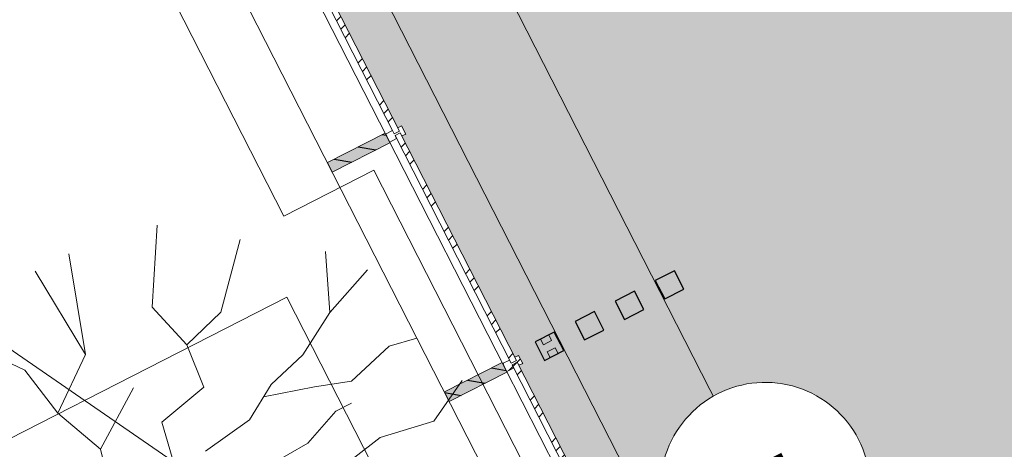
# Model space of a CAD drawing. Header units: metres. Extents: x 538891 to 1080079, y 6588829 to 13178720.
# Tile 846 of 1056: x 539933.97 to 539939.44, y 6589205.49 to 6589207.88. Entities that reach past the tile are written whole.
import ezdxf

# ---------------------------------------------------------------- set-up
doc = ezdxf.new("R2010")
doc.units = ezdxf.units.M
doc.header["$LTSCALE"] = 0.4
doc.header["$PDMODE"] = 1
doc.header["$PDSIZE"] = -2
for name, pattern in [('DASHED', [52.916667, 26.458333, -26.458333]), ('Hidden Line', [48.902778, 35.277778, -13.625]), ('Triple Dashed', [92.604163, 66.145831, -26.458332])]:
    doc.linetypes.add(name, pattern=pattern)
for name, color, linetype in [('AR', 7, 'Continuous'), ('KINO_ASENDIPLAAN', 7, 'Continuous'), ('KINO_GRID', 7, 'Continuous'), ('KINO_PINNAKATTED 2', 7, 'Continuous')]:
    doc.layers.add(name, color=color, linetype=linetype)
doc.styles.add('HK Explorer Book', font='txt')
pattern_1 = [(45, (0, 0), (-0.176776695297, 0.176776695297), []), (45, (-0.03536, 0.03536), (-0.176776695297, 0.176776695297), []), (45, (-0.0707, 0.0707), (-0.176776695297, 0.176776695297), [])]
pattern_2 = [(-10, (42.05, 28.59), (0.015628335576, 0.0886326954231), [])]

# ---------------------------------------------------------------- blocks, each defined once
blk = doc.blocks.new('Parametric Object-242')
at = {"color": 7, "linetype": 'Continuous', "lineweight": 9}
for p, q in [((0, 0), (0.9142, 0.9395)), ((0, 0.3175), (0, -0.3175)), ((-0.3175, 0), (0.3175, 0))]:
    blk.add_line(p, q, dxfattribs=at)
at = {"color": 0, "flags": 1}
for tag in ['Stake_#', 'segment_type', 'segment_length', 'segment_angle', 'segment_radius', 'segment_sweep', 'segment_rise', 'clockmode', 'polyline_ID', 'tag']:
    blk.add_attdef(tag, (539936.7518, 6589203.1437), '', height=0.00018, dxfattribs=at)
at = {"color": 255, "linetype": 'Continuous', "lineweight": 9}
blk.add_wipeout([(0.9142, 0.8699), (0.8572, 0.8727), (0.8007, 0.8811), (0.7453, 0.8949), (0.6915, 0.9142), (0.6399, 0.9386), (0.5909, 0.9679), (0.5451, 1.002), (0.5027, 1.0403), (0.4644, 1.0826), (0.4304, 1.1285), (0.401, 1.1775), (0.3766, 1.2291), (0.3574, 1.2828), (0.3435, 1.3382), (0.3351, 1.3947), (0.3323, 1.4518), (0.3351, 1.5088), (0.3435, 1.5653), (0.3574, 1.6207), (0.3766, 1.6744), (0.401, 1.7261), (0.4304, 1.775), (0.4644, 1.8209), (0.5027, 1.8632), (0.5451, 1.9016), (0.5909, 1.9356), (0.6399, 1.9649), (0.6915, 1.9893), (0.7453, 2.0086), (0.8007, 2.0225), (0.8572, 2.0308), (0.9142, 2.0336), (0.9712, 2.0308), (1.0277, 2.0225), (1.0831, 2.0086), (1.1369, 1.9893), (1.1885, 1.9649), (1.2375, 1.9356), (1.2833, 1.9016), (1.3256, 1.8632), (1.364, 1.8209), (1.398, 1.775), (1.4274, 1.7261), (1.4518, 1.6744), (1.471, 1.6207), (1.4849, 1.5653), (1.4933, 1.5088), (1.4961, 1.4518), (1.4933, 1.3947), (1.4849, 1.3382), (1.471, 1.2828), (1.4518, 1.2291), (1.4274, 1.1775), (1.398, 1.1285), (1.364, 1.0826), (1.3256, 1.0403), (1.2833, 1.002), (1.2375, 0.9679), (1.1885, 0.9386), (1.1369, 0.9142), (1.0831, 0.8949), (1.0277, 0.8811), (0.9712, 0.8727)], dxfattribs=at)
at = {"color": 7, "linetype": 'Continuous', "lineweight": 9, "flags": 128}
blk.add_lwpolyline([(0.3323, 1.4518, 0.414214), (0.9142, 0.8699, 0.414214), (1.4961, 1.4518, 0.414214), (0.9142, 2.0336, 0.414214)], format="xyb", close=True, dxfattribs=at)
at = {"color": 7, "insert": (0.9142, 0.9395), "char_height": 0.6328, "attachment_point": 8, "line_spacing_factor": 0.975274, "style": 'HK Explorer Book'}
blk.add_mtext('5', dxfattribs=at)

msp = doc.modelspace()

# ---------------------------------------------------------------- hatches: boundary and pattern name
at = {"layer": 'AR', "linetype": 'Continuous', "lineweight": 9, "true_color": 0xe2f3f5}
h = msp.add_hatch(dxfattribs=at)
h.set_pattern_fill('ALUMINUM_0001', style=0, pattern_type=2)
h.set_pattern_definition(pattern_1)
h.paths.add_polyline_path([(539935.4353, 6589208.5212), (539935.4059, 6589208.5062), (539936.0514, 6589207.2414), (539936.0808, 6589207.2564)])
h = msp.add_hatch(dxfattribs=at)
h.set_pattern_fill('ALUMINUM_0001', style=0, pattern_type=2)
h.set_pattern_definition(pattern_1)
h.paths.add_polyline_path([(539936.0854, 6589207.2475), (539936.056, 6589207.2325), (539936.7015, 6589205.9677), (539936.7309, 6589205.9827)])
h = msp.add_hatch(dxfattribs=at)
h.set_pattern_fill('ALUMINUM_0001', style=0, pattern_type=2)
h.set_pattern_definition(pattern_1)
h.paths.add_polyline_path([(539936.7355, 6589205.9738), (539936.7061, 6589205.9588), (539937.3516, 6589204.694), (539937.381, 6589204.709)])
at = {"layer": 'KINO_PINNAKATTED 2', "linetype": 'Continuous', "lineweight": 0, "true_color": 0xd4dae2}
h = msp.add_hatch(color=254, dxfattribs=at)
h.paths.add_polyline_path([(539933.6085, 6589273.0071), (539931.0081, 6589278.1018), (539927.9129, 6589276.522), (539930.5133, 6589271.4273), (539895.4868, 6589253.5497), (539896.7416, 6589251.0914), (539898.6753, 6589252.0784), (539898.7326, 6589251.9662), (539903.1673, 6589254.2296), (539906.2625, 6589255.8094), (539909.5358, 6589257.4801), (539912.6309, 6589259.0599), (539925.4569, 6589265.6063), (539924.7949, 6589266.9031), (539927.8901, 6589268.4829), (539928.552, 6589267.186), (539931.7131, 6589268.7994), (539935.6018, 6589261.1806), (539938.8092, 6589262.8176), (539934.8632, 6589270.5488), (539947.6891, 6589277.0952), (539960.7365, 6589251.5324), (539947.9104, 6589244.9861), (539948.515, 6589243.8015), (539945.3058, 6589242.1635), (539945.2114, 6589242.3486), (539938.2711, 6589238.8062), (539938.2748, 6589238.799), (539938.5331, 6589238.9309), (539938.5558, 6589238.8863), (539938.5349, 6589238.8756), (539939.146, 6589237.6784), (539939.1669, 6589237.689), (539939.1786, 6589237.6661), (539942.0107, 6589239.1124), (539943.9742, 6589235.2655), (539941.124, 6589233.8107), (539941.8019, 6589232.4748), (539927.0487, 6589224.9475), (539927.1537, 6589224.7418), (539929.5283, 6589225.9538), (539930.126, 6589224.7828), (539927.7514, 6589223.5708), (539929.097, 6589220.9344), (539931.4716, 6589222.1464), (539933.3764, 6589218.4144), (539931.0018, 6589217.2024), (539929.7471, 6589219.6605), (539934.9444, 6589209.4775), (539937.3192, 6589210.6896), (539937.927, 6589209.4987), (539935.5522, 6589208.2866), (539937.9591, 6589203.5709), (539925.4216, 6589197.1605), (539925.4244, 6589197.1552), (539925.3887, 6589197.137), (539925.4224, 6589197.0711), (539924.4537, 6589196.5767), (539925.2563, 6589195.0041), (539922.1612, 6589193.4244), (539921.3586, 6589194.9969), (539918.0853, 6589193.3262), (539918.8879, 6589191.7537), (539917.4265, 6589191.0078), (539921.9771, 6589182.092), (539923.4385, 6589182.8379), (539936.1754, 6589189.3388), (539932.925, 6589195.7072), (539945.6618, 6589202.2082), (539943.107, 6589207.2138), (539941.5148, 6589206.4012), (539939.5191, 6589210.3113), (539941.1112, 6589211.1239), (539934.6104, 6589223.8607), (539950.6205, 6589232.0323), (539953.2222, 6589226.935), (539960.5209, 6589230.6632), (539960.4879, 6589230.5344), (539962.3055, 6589231.462), (539962.3387, 6589231.5913), (539967.5488, 6589234.2532), (539968.8955, 6589231.6147), (539965.7113, 6589229.9895), (539968.2662, 6589224.9838), (539971.4504, 6589226.609), (539963.9689, 6589241.2671), (539965.609, 6589247.7099), (539964.884, 6589247.3398), (539964.2792, 6589248.5243), (539966.0337, 6589249.4199), (539967.9882, 6589257.2906), (539966.2762, 6589256.4168), (539967.1048, 6589254.783), (539962.2394, 6589252.2997), (539948.5421, 6589279.136), (539964.257, 6589287.1569), (539962.3675, 6589287.6857), (539947.934, 6589280.3273), (539941.869, 6589292.2102), (539939.7602, 6589292.6298), (539946.4344, 6589279.5534), (539941.2506, 6589276.9076), (539934.7494, 6589289.6443), (539933.8942, 6589289.2078), (539933.5286, 6589287.5279), (539934.1697, 6589287.8552), (539940.066, 6589276.303)])
h.paths.add_polyline_path([(539963.3574, 6589238.5332), (539961.3578, 6589237.5126), (539962.0534, 6589236.1499), (539964.053, 6589237.1705)], flags=16)
h.paths.add_polyline_path([(539957.5501, 6589233.9635), (539956.9454, 6589235.1483), (539953.8502, 6589233.5685), (539954.4549, 6589232.3837)], flags=16)
h.paths.add_polyline_path([(539936.4944, 6589228.0333), (539935.8967, 6589229.2043), (539932.8016, 6589227.6245), (539933.3993, 6589226.4535)], flags=16)
h.paths.add_polyline_path([(539929.8303, 6589194.1271), (539923.3728, 6589190.8311), (539924.0683, 6589189.4684), (539930.5258, 6589192.7643)], flags=16)
h.paths.add_polyline_path([(539964.1454, 6589248.5683), (539964.8411, 6589247.2055)], flags=16)
h.paths.add_polyline_path([(539950.5107, 6589239.8914), (539953.784, 6589241.5621), (539953.0885, 6589242.9249), (539949.8152, 6589241.2542)], flags=16)
h.paths.add_polyline_path([(539959.4569, 6589246.1753), (539957.4556, 6589245.1538), (539958.1546, 6589243.7928), (539960.1525, 6589244.8126)], flags=16)

# ---------------------------------------------------------------- linework, layer by layer
at = {"layer": 'AR', "color": 7, "linetype": 'DASHED', "lineweight": 9}
msp.add_line((539915.2285, 6589218.8965), (539937.1196, 6589203.843), dxfattribs=at)
at = {"layer": 'AR', "color": 7, "linetype": 'Continuous', "lineweight": 9}
for p, q in [((539939.1513, 6589203.1846), (539936.2509, 6589208.8672)), ((539938.3172, 6589203.455), (539935.6986, 6589208.5854)), ((539935.6801, 6589207.082), (539935.7073, 6589207.0285)), ((539936.3301, 6589205.8083), (539936.3574, 6589205.7548))]:
    msp.add_line(p, q, dxfattribs=at)
at = {"layer": 'AR', "color": 251, "linetype": 'Continuous', "lineweight": 9, "true_color": 0x575757}
for p, q in [((539934.7062, 6589206.2782), (539934.7343, 6589206.7334)), ((539935.0889, 6589206.2519), (539935.1946, 6589206.6553)), ((539934.3357, 6589206.0152), (539934.2441, 6589206.5743)), ((539935.6931, 6589206.25), (539935.6693, 6589206.5871)), ((539934.3357, 6589206.0152), (539934.0563, 6589206.4789)), ((539935.6931, 6589206.25), (539935.9033, 6589206.4859)), ((539934.8992, 6589206.0689), (539934.7062, 6589206.2782)), ((539934.8992, 6589206.0689), (539935.0889, 6589206.2519)), ((539935.5431, 6589206.0134), (539935.6931, 6589206.25)), ((539934.9943, 6589205.8343), (539934.8992, 6589206.0689)), ((539936.1772, 6589206.1068), (539936.0233, 6589206.0615)), ((539934.1814, 6589205.6902), (539934.3357, 6589206.0152)), ((539935.3679, 6589205.8501), (539935.5431, 6589206.0134)), ((539936.0233, 6589206.0615), (539935.814, 6589205.8685)), ((539933.998, 6589205.929), (539933.8355, 6589206.0061)), ((539934.1814, 6589205.6902), (539933.998, 6589205.929)), ((539935.2469, 6589205.6529), (539935.3679, 6589205.8501)), ((539935.814, 6589205.8685), (539935.6083, 6589205.8374)), ((539936.4282, 6589205.8708), (539936.2719, 6589205.6467)), ((539934.4185, 6589205.4911), (539934.602, 6589205.831)), ((539934.7605, 6589205.6411), (539934.9943, 6589205.8343)), ((539935.6083, 6589205.8374), (539935.3255, 6589205.781)), ((539935.7271, 6589205.7011), (539935.815, 6589205.7459)), ((539934.4185, 6589205.4911), (539934.1814, 6589205.6902)), ((539935.5716, 6589205.5232), (539935.7271, 6589205.7011)), ((539934.8423, 6589205.3602), (539934.7605, 6589205.6411)), ((539935.0031, 6589205.4793), (539935.2469, 6589205.6529)), ((539936.2719, 6589205.6467), (539935.9735, 6589205.556)), ((539935.352, 6589205.3988), (539935.5716, 6589205.5232)), ((539935.9735, 6589205.556), (539935.8322, 6589205.4469)), ((539934.5463, 6589204.9753), (539934.4185, 6589205.4911))]:
    msp.add_line(p, q, dxfattribs=at)
at = {"layer": 'AR', "color": 9, "linetype": 'Continuous', "lineweight": 9, "true_color": 0xc9c5ab, "flags": 128}
msp.add_lwpolyline([(539930.1743, 6589208.1684), (539933.343, 6589201.9603), (539933.4588, 6589202.0194), (539933.5179, 6589201.9036), (539933.4644, 6589201.8763), (539933.5099, 6589201.7872), (539937.2238, 6589203.6828), (539937.1784, 6589203.7719), (539937.1249, 6589203.7446), (539937.0658, 6589203.8604), (539937.1816, 6589203.9195), (539937.2089, 6589203.8661), (539937.2982, 6589203.9117), (539934.075, 6589210.2267)], dxfattribs=at)
at = {"layer": 'AR', "color": 7, "linetype": 'Continuous', "lineweight": 9, "flags": 128}
msp.add_lwpolyline([(539930.1743, 6589208.1684), (539933.343, 6589201.9603), (539933.4588, 6589202.0194), (539933.5179, 6589201.9036), (539933.4644, 6589201.8763), (539933.5099, 6589201.7872), (539937.2238, 6589203.6828), (539937.1784, 6589203.7719), (539937.1249, 6589203.7446), (539937.0658, 6589203.8604), (539937.1816, 6589203.9195), (539937.2089, 6589203.8661), (539937.2982, 6589203.9117), (539934.075, 6589210.2267)], dxfattribs=at)
at = {"layer": 'AR', "color": 250, "linetype": 'Continuous', "lineweight": 9, "true_color": 0x333333, "flags": 128}
msp.add_lwpolyline([(539933.957, 6589209.6873), (539935.4387, 6589206.7844), (539935.9375, 6589207.039), (539937.6458, 6589203.6919), (539925.2561, 6589197.3682), (539925.1652, 6589197.5464), (539916.0361, 6589192.8868), (539916.8141, 6589191.3625), (539916.9566, 6589191.4353), (539922.1482, 6589181.2636)], dxfattribs=at)
msp.add_lwpolyline([(539933.957, 6589209.6873), (539935.4387, 6589206.7844), (539935.9375, 6589207.039), (539937.6458, 6589203.6919), (539925.2561, 6589197.3682), (539925.1652, 6589197.5464), (539916.0361, 6589192.8868), (539916.8141, 6589191.3625), (539916.9566, 6589191.4353), (539922.1482, 6589181.2636)], dxfattribs=at)
msp.add_lwpolyline([(539933.957, 6589209.6873), (539935.4387, 6589206.7844), (539935.9375, 6589207.039), (539937.6458, 6589203.6919), (539925.2561, 6589197.3682), (539925.1652, 6589197.5464), (539916.0361, 6589192.8868), (539916.8141, 6589191.3625), (539916.9566, 6589191.4353), (539922.1482, 6589181.2636)], dxfattribs=at)
msp.add_lwpolyline([(539933.957, 6589209.6873), (539935.4387, 6589206.7844), (539935.9375, 6589207.039), (539937.6458, 6589203.6919), (539925.2561, 6589197.3682), (539925.1652, 6589197.5464), (539916.0361, 6589192.8868), (539916.8141, 6589191.3625), (539916.9566, 6589191.4353), (539922.1482, 6589181.2636)], dxfattribs=at)
msp.add_lwpolyline([(539933.957, 6589209.6873), (539935.4387, 6589206.7844), (539935.9375, 6589207.039), (539937.6458, 6589203.6919), (539925.2561, 6589197.3682), (539925.1652, 6589197.5464), (539916.0361, 6589192.8868), (539916.8141, 6589191.3625), (539916.9566, 6589191.4353), (539922.1482, 6589181.2636)], dxfattribs=at)
msp.add_lwpolyline([(539933.957, 6589209.6873), (539935.4387, 6589206.7844), (539935.9375, 6589207.039), (539937.6458, 6589203.6919), (539925.2561, 6589197.3682), (539925.1652, 6589197.5464), (539916.0361, 6589192.8868), (539916.8141, 6589191.3625), (539916.9566, 6589191.4353), (539922.1482, 6589181.2636)], dxfattribs=at)
at = {"layer": 'AR', "color": 7, "linetype": 'Continuous', "lineweight": 9, "flags": 128}
for points in [[(539935.4353, 6589208.5212), (539935.4059, 6589208.5062), (539936.0514, 6589207.2414), (539936.0808, 6589207.2564)], [(539936.0854, 6589207.2475), (539936.056, 6589207.2325), (539936.7015, 6589205.9677), (539936.7309, 6589205.9827)], [(539936.7355, 6589205.9738), (539936.7061, 6589205.9588), (539937.3516, 6589204.694), (539937.381, 6589204.709)]]:
    msp.add_lwpolyline(points, close=True, dxfattribs=at)
at = {"layer": 'AR', "color": 8, "linetype": 'Continuous', "lineweight": 25, "true_color": 0x808080, "flags": 128}
for points in [[(539937.609, 6589206.4813), (539937.5021, 6589206.4268), (539937.5544, 6589206.3244), (539937.6612, 6589206.3789)], [(539937.3863, 6589206.3677), (539937.2794, 6589206.3131), (539937.3317, 6589206.2107), (539937.4386, 6589206.2653)], [(539937.1636, 6589206.254), (539937.0567, 6589206.1995), (539937.109, 6589206.097), (539937.2159, 6589206.1516)], [(539936.9409, 6589206.1404), (539936.8341, 6589206.0858), (539936.8863, 6589205.9834), (539936.9932, 6589206.0379)]]:
    msp.add_lwpolyline(points, close=True, dxfattribs=at)
at = {"layer": 'AR', "color": 250, "linetype": 'Continuous', "lineweight": 9, "true_color": 0x333333, "flags": 128}
msp.add_lwpolyline([(539934.3213, 6589202.8372), (539933.1393, 6589205.153), (539935.4551, 6589206.335), (539936.637, 6589204.0192)], close=True, dxfattribs=at)
msp.add_lwpolyline([(539934.3213, 6589202.8372), (539933.1393, 6589205.153), (539935.4551, 6589206.335), (539936.637, 6589204.0192)], close=True, dxfattribs=at)
msp.add_lwpolyline([(539934.3213, 6589202.8372), (539933.1393, 6589205.153), (539935.4551, 6589206.335), (539936.637, 6589204.0192)], close=True, dxfattribs=at)
msp.add_lwpolyline([(539934.3213, 6589202.8372), (539933.1393, 6589205.153), (539935.4551, 6589206.335), (539936.637, 6589204.0192)], close=True, dxfattribs=at)
at = {"layer": 'AR', "color": 7, "linetype": 'Hidden Line', "lineweight": 9, "flags": 128}
for points in [[(539936.9098, 6589206.1245), (539936.8652, 6589206.1017), (539936.8812, 6589206.0706), (539936.9257, 6589206.0933)], [(539936.9621, 6589206.022), (539936.9175, 6589205.9993), (539936.9016, 6589206.0305), (539936.9461, 6589206.0532)]]:
    msp.add_lwpolyline(points, close=True, dxfattribs=at)
at = {"layer": 'AR', "color": 9, "linetype": 'Continuous', "true_color": 0xc0c0c0}
for points in [[(539937.609, 6589206.4813), (539937.5021, 6589206.4268), (539937.6612, 6589206.3789), (539937.5544, 6589206.3244)], [(539937.3863, 6589206.3677), (539937.2794, 6589206.3131), (539937.4386, 6589206.2653), (539937.3317, 6589206.2107)], [(539937.1636, 6589206.254), (539937.0567, 6589206.1995), (539937.2159, 6589206.1516), (539937.109, 6589206.097)], [(539936.9409, 6589206.1404), (539936.8341, 6589206.0858), (539936.9932, 6589206.0379), (539936.8863, 6589205.9834)]]:
    msp.add_solid(points, dxfattribs=at)
at = {"layer": 'KINO_GRID', "color": 254, "linetype": 'Continuous', "true_color": 0xe6e6e6}
for points in [[(539952.0568, 6589197.5427), (539952.1459, 6589197.5882), (539935.7917, 6589229.41), (539935.8808, 6589229.4555)], [(539950.7149, 6589192.308), (539950.804, 6589192.3534), (539932.6075, 6589227.7848), (539932.6966, 6589227.8302)], [(539929.4233, 6589226.1595), (539947.7238, 6589190.3044), (539929.5124, 6589226.205), (539947.8129, 6589190.3499)], [(539936.2478, 6589206.9238), (539938.6226, 6589208.1359), (539936.2023, 6589207.0129), (539938.5771, 6589208.225)], [(539939.3163, 6589206.9968), (539939.3617, 6589206.9077), (539940.8193, 6589207.7639), (539940.8648, 6589207.6749)], [(539936.8979, 6589205.6502), (539939.2726, 6589206.8623), (539936.8524, 6589205.7392), (539939.2272, 6589206.9513)], [(539937.4024, 6589202.809), (539937.4479, 6589202.7199), (539943.7116, 6589206.0292), (539943.757, 6589205.9401)], [(539937.5479, 6589204.3765), (539939.9227, 6589205.5886), (539937.5025, 6589204.4655), (539939.8773, 6589205.6776)]]:
    msp.add_solid(points, dxfattribs=at)

# ---------------------------------------------------------------- next in the draw order: wipeouts: each hides what was drawn before it
at = {"color": 255, "linetype": 'Continuous', "lineweight": 5}
for points in [[(539936.056, 6589207.2325), (539936.0854, 6589207.2475), (539936.0945, 6589207.2297), (539936.1154, 6589207.2404), (539936.0927, 6589207.2849), (539936.0717, 6589207.2742), (539936.0808, 6589207.2564), (539936.0514, 6589207.2414), (539936.0424, 6589207.2592), (539936.0036, 6589207.2395), (539936.0263, 6589207.1949), (539936.0651, 6589207.2147)], [(539936.7061, 6589205.9588), (539936.7355, 6589205.9738), (539936.7446, 6589205.956), (539936.7655, 6589205.9667), (539936.7428, 6589206.0112), (539936.7218, 6589206.0005), (539936.7309, 6589205.9827), (539936.7015, 6589205.9677), (539936.6924, 6589205.9855), (539936.6537, 6589205.9658), (539936.6764, 6589205.9212), (539936.7152, 6589205.941)]]:
    msp.add_wipeout(points, dxfattribs=at).dxf.layer = 'AR'

# ---------------------------------------------------------------- next in the draw order: hatches: boundary and pattern name
at = {"layer": 'AR', "linetype": 'Continuous', "lineweight": 25, "true_color": 0x848484}
h = msp.add_hatch(dxfattribs=at)
h.set_pattern_fill('ALUMINUM_0001_1', color=252, style=0, pattern_type=2)
h.set_pattern_definition(pattern_1)
h.paths.add_polyline_path([(539936.056, 6589207.2325), (539936.0854, 6589207.2475), (539936.0945, 6589207.2297), (539936.1154, 6589207.2404), (539936.0927, 6589207.2849), (539936.0717, 6589207.2742), (539936.0808, 6589207.2564), (539936.0514, 6589207.2414), (539936.0424, 6589207.2592), (539936.0036, 6589207.2395), (539936.0263, 6589207.1949), (539936.0651, 6589207.2147)])
h = msp.add_hatch(dxfattribs=at)
h.set_pattern_fill('WOOD_0001', color=252, style=0, pattern_type=2)
h.set_pattern_definition(pattern_2)
h.paths.add_polyline_path([(539935.6801, 6589207.082), (539935.7073, 6589207.0285), (539936.028, 6589207.1922), (539936.0007, 6589207.2456)])
h = msp.add_hatch(dxfattribs=at)
h.set_pattern_fill('WOOD_0001', color=252, style=0, pattern_type=2)
h.set_pattern_definition(pattern_2)
h.paths.add_polyline_path([(539936.3301, 6589205.8083), (539936.3574, 6589205.7548), (539936.6781, 6589205.9185), (539936.6508, 6589205.9719)])
h = msp.add_hatch(dxfattribs=at)
h.set_pattern_fill('ALUMINUM_0001_1', color=252, style=0, pattern_type=2)
h.set_pattern_definition(pattern_1)
h.paths.add_polyline_path([(539936.7061, 6589205.9588), (539936.7355, 6589205.9738), (539936.7446, 6589205.956), (539936.7655, 6589205.9667), (539936.7428, 6589206.0112), (539936.7218, 6589206.0005), (539936.7309, 6589205.9827), (539936.7015, 6589205.9677), (539936.6924, 6589205.9855), (539936.6537, 6589205.9658), (539936.6764, 6589205.9212), (539936.7152, 6589205.941)])

# ---------------------------------------------------------------- next in the draw order: linework, layer by layer
at = {"layer": 'AR', "color": 251, "linetype": 'Triple Dashed', "lineweight": 9, "true_color": 0x575757}
msp.add_line((539950.151, 6589179.1918), (539909.3061, 6589259.2168), dxfattribs=at)
at = {"layer": 'AR', "color": 7, "linetype": 'Hidden Line', "lineweight": 9}
for p, q in [((539935.3642, 6589208.4926), (539936.0143, 6589207.2189)), ((539935.3642, 6589208.4926), (539936.0143, 6589207.2189)), ((539935.3642, 6589208.4926), (539936.0143, 6589207.2189)), ((539936.0143, 6589207.2189), (539936.6644, 6589205.9452)), ((539936.0143, 6589207.2189), (539936.6644, 6589205.9452)), ((539936.0143, 6589207.2189), (539936.6644, 6589205.9452)), ((539936.6644, 6589205.9452), (539937.3145, 6589204.6715)), ((539936.6644, 6589205.9452), (539937.3145, 6589204.6715)), ((539936.6644, 6589205.9452), (539937.3145, 6589204.6715))]:
    msp.add_line(p, q, dxfattribs=at)
at = {"layer": 'AR', "color": 7, "linetype": 'Continuous', "lineweight": 9}
for p, q in [((539935.3642, 6589208.4926), (539936.0143, 6589207.2189)), ((539936.0717, 6589207.2742), (539936.0927, 6589207.2849)), ((539936.0717, 6589207.2742), (539936.0808, 6589207.2564)), ((539936.0927, 6589207.2849), (539936.1154, 6589207.2404)), ((539935.6801, 6589207.082), (539936.0007, 6589207.2456)), ((539936.0007, 6589207.2456), (539936.028, 6589207.1922)), ((539936.0036, 6589207.2395), (539936.0424, 6589207.2592)), ((539936.0036, 6589207.2395), (539936.0263, 6589207.1949)), ((539936.0143, 6589207.2189), (539936.6644, 6589205.9452)), ((539936.0424, 6589207.2592), (539936.0514, 6589207.2414)), ((539936.0514, 6589207.2414), (539936.0808, 6589207.2564)), ((539936.056, 6589207.2325), (539936.0854, 6589207.2475)), ((539936.056, 6589207.2325), (539936.0651, 6589207.2147)), ((539936.0854, 6589207.2475), (539936.0945, 6589207.2297)), ((539936.0945, 6589207.2297), (539936.1154, 6589207.2404)), ((539935.7073, 6589207.0285), (539936.028, 6589207.1922)), ((539936.0263, 6589207.1949), (539936.0651, 6589207.2147)), ((539936.3301, 6589205.8083), (539936.6508, 6589205.9719)), ((539936.6508, 6589205.9719), (539936.6781, 6589205.9185)), ((539936.6537, 6589205.9658), (539936.6924, 6589205.9855)), ((539936.6537, 6589205.9658), (539936.6764, 6589205.9212)), ((539936.6924, 6589205.9855), (539936.7015, 6589205.9677)), ((539936.7015, 6589205.9677), (539936.7309, 6589205.9827)), ((539936.7061, 6589205.9588), (539936.7355, 6589205.9738)), ((539936.7061, 6589205.9588), (539936.7152, 6589205.941)), ((539936.7218, 6589206.0005), (539936.7428, 6589206.0112)), ((539936.7218, 6589206.0005), (539936.7309, 6589205.9827)), ((539936.7355, 6589205.9738), (539936.7446, 6589205.956)), ((539936.7428, 6589206.0112), (539936.7655, 6589205.9667)), ((539936.7446, 6589205.956), (539936.7655, 6589205.9667)), ((539936.3574, 6589205.7548), (539936.6781, 6589205.9185)), ((539936.6644, 6589205.9452), (539937.3145, 6589204.6715)), ((539936.6764, 6589205.9212), (539936.7152, 6589205.941))]:
    msp.add_line(p, q, dxfattribs=at)
at = {"layer": 'AR', "color": 7, "linetype": 'Continuous', "lineweight": 5}
for p in [(539936.0143, 6589207.2189), (539936.0143, 6589207.2189), (539936.0143, 6589207.2189), (539936.0143, 6589207.2189), (539936.0143, 6589207.2189), (539936.6644, 6589205.9452), (539936.6644, 6589205.9452), (539936.6644, 6589205.9452), (539936.6644, 6589205.9452), (539936.6644, 6589205.9452)]:
    msp.add_point(p, dxfattribs=at)
at = {"layer": 'AR', "color": 254, "linetype": 'Continuous', "true_color": 0xcccccc}
for points in [[(539935.6801, 6589207.082), (539935.7073, 6589207.0285), (539936.0007, 6589207.2456), (539936.028, 6589207.1922)], [(539936.3301, 6589205.8083), (539936.3574, 6589205.7548), (539936.6508, 6589205.9719), (539936.6781, 6589205.9185)]]:
    msp.add_solid(points, dxfattribs=at)

# ---------------------------------------------------------------- next in the draw order: block references
at = {"layer": 'KINO_ASENDIPLAAN', "color": 7, "rotation": 27.03983034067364}
msp.add_blockref('Parametric Object-242', (539937.9591, 6589203.5709), dxfattribs=at)

doc.saveas('drawing.dxf')
